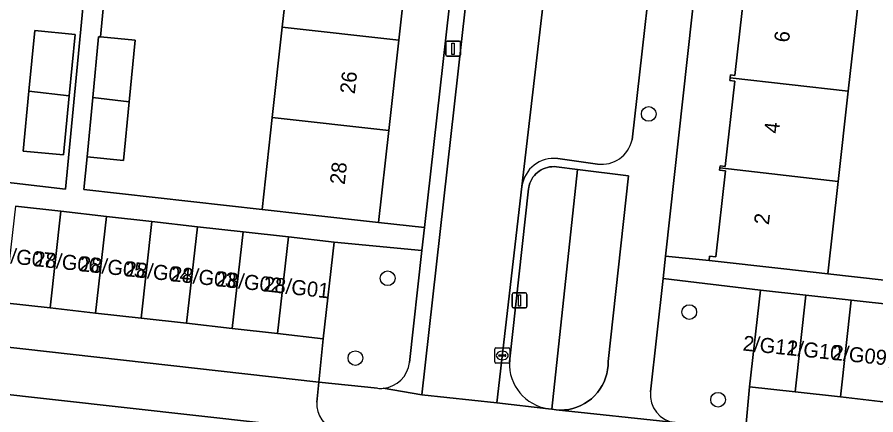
# Model space of a CAD drawing. Extents: x 161928 to 163071, y 386474 to 387428.
# Drawn here: x 162286.4 to 162343.5, y 386567.4 to 386593.9 of the extents above; entities that cross this region are included whole.
import ezdxf

# ---------------------------------------------------------------- set-up
doc = ezdxf.new("R2010")
doc.units = 0
for name, color, linetype in [('IMGEO_Boom', 7, 'Continuous'), ('IMGEO_Erf', 7, 'Continuous'), ('IMGEO_Groenvoorziening', 7, 'Continuous'), ('IMGEO_Kolk', 7, 'Continuous'), ('IMGEO_Lichtmast', 7, 'Continuous'), ('IMGEO_Pand', 7, 'Continuous'), ('IMGEO_Pand_nummerreeks', 7, 'Continuous'), ('IMGEO_Parkeervlak_open', 7, 'Continuous'), ('IMGEO_Rijbaan_lokaal_open', 7, 'Continuous'), ('IMGEO_Voetpad_open', 7, 'Continuous')]:
    doc.layers.add(name, color=color, linetype=linetype)

msp = doc.modelspace()

# ---------------------------------------------------------------- linework, layer by layer
at = {"layer": 'IMGEO_Boom'}
for centre in [(162328.39, 386587.431), (162311.026, 386576.512), (162331.089, 386574.263), (162308.88, 386571.201), (162333.003, 386568.438)]:
    msp.add_circle(centre, 0.489, dxfattribs=at)
at = {"layer": 'IMGEO_Erf'}
for points in [[(162292.124, 386608.819), (162289.502, 386609.07), (162289.882, 386613.054), (162290.281, 386617.232), (162292.904, 386616.981), (162293.082, 386618.807), (162290.831, 386619.026), (162291.22, 386623.035), (162293.73, 386622.791), (162293.978, 386624.889), (162282.957, 386626.191), (162282.231, 386619.982), (162282.222, 386619.903), (162284.98, 386619.581), (162284.288, 386613.649), (162281.529, 386613.971), (162280.831, 386607.992), (162280.121, 386601.919), (162279.429, 386595.993), (162278.722, 386589.936), (162278.004, 386583.789), (162289.6, 386582.435)], [(162318.225, 386622.082), (162315.125, 386622.443), (162314.446, 386616.342), (162313.778, 386610.339), (162313.11, 386604.336), (162312.443, 386598.333), (162311.775, 386592.33), (162311.107, 386586.327), (162310.428, 386580.225), (162313.483, 386579.882)], [(162290.232, 386592.713), (162289.843, 386588.638), (162289.468, 386584.708), (162286.787, 386584.965), (162287.167, 386588.95), (162287.551, 386592.969)]]:
    msp.add_lwpolyline(points, close=True, dxfattribs=at)
for points in [[(162334.176, 386620.426), (162329.504, 386577.985), (162332.4, 386577.685), (162332.433, 386577.985), (162332.848, 386577.938), (162333.49, 386583.65), (162333.101, 386583.693), (162333.118, 386583.84), (162333.134, 386583.983), (162333.481, 386583.944), (162334.118, 386589.613), (162333.787, 386589.651), (162333.808, 386589.838), (162333.829, 386590.025), (162334.123, 386589.992), (162334.766, 386595.715)], [(162343.692, 386607.023), (162343.017, 386601.012), (162342.342, 386595.006), (162341.662, 386588.952), (162340.988, 386582.953), (162340.297, 386576.798), (162351.552, 386575.533)], [(162292.311, 386596.551), (162291.928, 386592.557), (162294.227, 386592.337), (162293.835, 386588.247), (162293.461, 386584.343), (162291.032, 386584.576), (162290.824, 386582.406), (162302.673, 386581.088), (162303.351, 386587.189), (162304.019, 386593.192), (162304.687, 386599.195)]]:
    msp.add_lwpolyline(points, dxfattribs=at)
at = {"layer": 'IMGEO_Groenvoorziening'}
for points in [[(162323.646, 386583.742), (162322.245, 386583.919), (162322.096, 386583.929), (162321.948, 386583.927), (162321.8, 386583.91), (162321.654, 386583.881), (162321.511, 386583.839), (162321.373, 386583.784), (162321.24, 386583.717), (162321.113, 386583.638), (162320.994, 386583.549), (162320.884, 386583.449), (162320.783, 386583.34), (162320.692, 386583.222), (162320.612, 386583.096), (162320.543, 386582.964), (162320.487, 386582.826), (162320.443, 386582.684), (162320.412, 386582.538), (162320.4, 386582.451), (162319.12, 386570.956)], [(162321.713, 386567.833), (162321.951, 386567.808), (162323.646, 386583.742)], [(162312.474, 386570.906), (162313.31, 386578.346), (162307.461, 386578.916), (162306.738, 386572.494), (162306.441, 386569.606), (162310.346, 386569.196)], [(162330.146, 386566.914), (162334.821, 386566.369), (162335.103, 386569.288), (162335.817, 386575.725), (162329.341, 386576.504), (162328.512, 386568.969)]]:
    msp.add_lwpolyline(points, dxfattribs=at)
msp.add_lwpolyline([(162325.687, 386570.981), (162327.047, 386583.312), (162323.646, 386583.742), (162321.951, 386567.808), (162322.23, 386567.768), (162322.511, 386567.753), (162322.792, 386567.762), (162323.071, 386567.797), (162323.346, 386567.857), (162323.615, 386567.942), (162323.875, 386568.049), (162324.124, 386568.18), (162324.361, 386568.332), (162324.583, 386568.505), (162324.789, 386568.697), (162324.977, 386568.907), (162325.145, 386569.133), (162325.292, 386569.372), (162325.418, 386569.624), (162325.52, 386569.887), (162325.599, 386570.157), (162325.653, 386570.433), (162325.682, 386570.713)], close=True, dxfattribs=at)
for centre, radius, start, end in [((162310.548, 386571.124), 1.938, 275.5973, 353.5386), ((162322.151, 386570.835), 3.033, 177.7046, 261.7006), ((162310.547, 386571.202), 2.016, 264.2887, 275.4182), ((162330.361, 386568.762), 1.861, 173.6253, 263.3534)]:
    msp.add_arc(centre, radius, start, end, dxfattribs=at)
at = {"layer": 'IMGEO_Kolk'}
for p, q in [((162318.149, 386570.949), (162318.149, 386571.801)), ((162318.224, 386571.875), (162319.076, 386571.875)), ((162319.15, 386571.801), (162319.15, 386570.949)), ((162318.408, 386571.369), (162318.408, 386571.381)), ((162318.846, 386571.332), (162318.448, 386571.332)), ((162318.451, 386571.418), (162318.849, 386571.418)), ((162318.637, 386571.655), (162318.662, 386571.655)), ((162318.892, 386571.381), (162318.892, 386571.369)), ((162319.076, 386570.875), (162318.224, 386570.875)), ((162318.66, 386571.095), (162318.635, 386571.095))]:
    msp.add_line(p, q, dxfattribs=at)
for points in [[(162318.149, 386570.949), (162318.149, 386571.801)], [(162318.224, 386571.875), (162319.076, 386571.875)], [(162319.15, 386571.801), (162319.15, 386570.949)], [(162319.076, 386570.875), (162318.224, 386570.875)]]:
    msp.add_lwpolyline(points, dxfattribs=at)
for centre, radius, start, end in [((162318.226, 386571.799), 0.0765, 91.552, 178.448), ((162318.226, 386571.799), 0.0765, 91.552, 178.448), ((162319.074, 386571.799), 0.0765, 1.552, 88.448), ((162319.074, 386571.799), 0.0765, 1.552, 88.448), ((162318.448, 386571.378), 0.0403, 85.8775, 175.7526), ((162318.445, 386571.368), 0.0366, 178.938, 274.7102), ((162318.849, 386571.375), 0.043, 264.8664, 352.4533), ((162318.853, 386571.38), 0.0386, 1.7309, 96.639), ((162318.226, 386570.951), 0.0765, 181.552, 268.448), ((162318.226, 386570.951), 0.0765, 181.552, 268.448), ((162319.074, 386570.951), 0.0765, 271.552, 358.448), ((162319.074, 386570.951), 0.0765, 271.552, 358.448)]:
    msp.add_arc(centre, radius, start, end, dxfattribs=at)
for centre, major_axis, ratio, start_param, end_param in [((162318.636, 386571.375), (-0.387, 0.002), 0.722429, 4.712389, 7.853982), ((162318.661, 386571.375), (-0.39, 0.002), 0.717154, 1.570796, 4.712389)]:
    msp.add_ellipse(centre, major_axis=major_axis, ratio=ratio, start_param=start_param, end_param=end_param, dxfattribs=at)
at = {"layer": 'IMGEO_Lichtmast'}
for p, q in [((162314.885, 386591.368), (162314.885, 386592.168)), ((162314.885, 386592.168), (162314.885, 386591.368)), ((162314.985, 386592.268), (162315.775, 386592.268)), ((162315.775, 386592.268), (162314.985, 386592.268)), ((162315.875, 386592.168), (162315.875, 386591.368)), ((162315.875, 386591.368), (162315.875, 386592.168)), ((162315.775, 386591.268), (162314.985, 386591.268)), ((162314.985, 386591.268), (162315.775, 386591.268)), ((162319.299, 386574.638), (162319.299, 386575.438)), ((162319.299, 386575.438), (162319.299, 386574.638)), ((162319.399, 386575.538), (162320.189, 386575.538)), ((162320.189, 386575.538), (162319.399, 386575.538)), ((162320.289, 386575.438), (162320.289, 386574.638)), ((162320.289, 386574.638), (162320.289, 386575.438)), ((162320.189, 386574.538), (162319.399, 386574.538)), ((162319.399, 386574.538), (162320.189, 386574.538))]:
    msp.add_line(p, q, dxfattribs=at)
for points in [[(162315.305, 386592.143), (162315.455, 386592.143), (162315.455, 386591.393), (162315.305, 386591.393), (162315.305, 386592.143)], [(162319.719, 386575.413), (162319.869, 386575.413), (162319.869, 386574.663), (162319.719, 386574.663), (162319.719, 386575.413)]]:
    msp.add_lwpolyline(points, dxfattribs=at)
for centre, start, end in [((162314.985, 386592.168), 90, 180), ((162314.985, 386592.168), 90, 180), ((162315.775, 386592.168), 0, 90), ((162315.775, 386592.168), 360, 90), ((162314.985, 386591.368), 180, 270), ((162314.985, 386591.368), 180, 270), ((162315.775, 386591.368), 270, 0), ((162315.775, 386591.368), 270, 0), ((162319.399, 386575.438), 90, 180), ((162319.399, 386575.438), 90, 180), ((162320.189, 386575.438), 0, 90), ((162320.189, 386575.438), 360, 90), ((162319.399, 386574.638), 180, 270), ((162319.399, 386574.638), 180, 270), ((162320.189, 386574.638), 270, 0), ((162320.189, 386574.638), 270, 0)]:
    msp.add_arc(centre, 0.1, start, end, dxfattribs=at)
at = {"layer": 'IMGEO_Pand'}
for points in [[(162304.687, 386599.195), (162304.019, 386593.192), (162311.775, 386592.33), (162312.443, 386598.333)], [(162334.454, 386595.895), (162334.438, 386595.752), (162334.766, 386595.715), (162334.123, 386589.992), (162333.829, 386590.025), (162333.808, 386589.838), (162341.662, 386588.952), (162342.342, 386595.006)], [(162289.843, 386588.638), (162290.232, 386592.713), (162287.551, 386592.969), (162287.167, 386588.95)], [(162311.107, 386586.327), (162311.775, 386592.33), (162304.019, 386593.192), (162303.351, 386587.189)], [(162294.227, 386592.337), (162291.928, 386592.557), (162291.798, 386592.569), (162291.409, 386588.516), (162293.835, 386588.247)], [(162333.808, 386589.838), (162333.787, 386589.651), (162334.118, 386589.613), (162333.481, 386583.944), (162333.134, 386583.983), (162333.118, 386583.84), (162340.988, 386582.953), (162341.662, 386588.952)], [(162287.167, 386588.95), (162286.787, 386584.965), (162289.468, 386584.708), (162289.843, 386588.638)], [(162291.409, 386588.516), (162291.032, 386584.576), (162293.461, 386584.343), (162293.835, 386588.247)], [(162303.351, 386587.189), (162302.673, 386581.088), (162305.459, 386580.778), (162310.428, 386580.225), (162311.107, 386586.327)], [(162333.118, 386583.84), (162333.101, 386583.693), (162333.49, 386583.65), (162332.848, 386577.938), (162332.433, 386577.985), (162332.4, 386577.685), (162337.369, 386577.127), (162340.297, 386576.798), (162340.988, 386582.953)], [(162289.293, 386580.961), (162286.265, 386581.302), (162285.542, 386574.879), (162288.57, 386574.538)], [(162288.57, 386574.538), (162291.598, 386574.197), (162292.321, 386580.62), (162289.293, 386580.961)], [(162294.626, 386573.857), (162295.349, 386580.279), (162292.321, 386580.62), (162291.598, 386574.197)], [(162295.349, 386580.279), (162294.626, 386573.857), (162297.654, 386573.516), (162298.377, 386579.938)], [(162300.682, 386573.175), (162301.405, 386579.598), (162298.377, 386579.938), (162297.654, 386573.516)], [(162303.71, 386572.835), (162304.433, 386579.257), (162301.405, 386579.598), (162300.682, 386573.175)], [(162306.738, 386572.494), (162307.461, 386578.916), (162304.433, 386579.257), (162303.71, 386572.835)], [(162338.119, 386568.953), (162338.833, 386575.39), (162335.817, 386575.725), (162335.103, 386569.288)], [(162341.135, 386568.619), (162341.849, 386575.056), (162338.833, 386575.39), (162338.119, 386568.953)], [(162344.151, 386568.284), (162344.865, 386574.721), (162341.849, 386575.056), (162341.135, 386568.619)]]:
    msp.add_lwpolyline(points, close=True, dxfattribs=at)
at = {"layer": 'IMGEO_Parkeervlak_open'}
for points in [[(162327.283, 386585.709), (162329.131, 386602.045), (162330.022, 386609.861), (162323.218, 386610.58), (162319.959, 386582.616)], [(162322.341, 386584.464), (162324.985, 386584.105)]]:
    msp.add_lwpolyline(points, dxfattribs=at)
for centre, radius, start, end in [((162325.262, 386586.156), 2.07, 262.3009, 347.5291), ((162322.077, 386582.345), 2.135, 82.9023, 172.7077)]:
    msp.add_arc(centre, radius, start, end, dxfattribs=at)
at = {"layer": 'IMGEO_Rijbaan_lokaal_open'}
msp.add_lwpolyline([(162319.077, 386620.292), (162313.292, 386568.754), (162318.283, 386568.237), (162319.959, 386582.616), (162323.218, 386610.58), (162324.503, 386621.605), (162321.183, 386621.975)], dxfattribs=at)
msp.add_lwpolyline([(162322.638, 386557.666), (162323.428, 386564.57), (162318.317, 386565.141), (162312.692, 386565.77), (162307.612, 386566.339), (162270.245, 386570.518), (162265.483, 386571.051), (162264.757, 386564.157), (162315.022, 386558.52), (162320.789, 386557.873)], close=True, dxfattribs=at)
at = {"layer": 'IMGEO_Voetpad_open'}
for points in [[(162282.957, 386626.191), (162293.978, 386624.889), (162293.73, 386622.791), (162293.341, 386618.782), (162293.082, 386618.807), (162292.904, 386616.981), (162292.5, 386612.749), (162292.124, 386608.819), (162289.6, 386582.435), (162278.004, 386583.789)], [(162321.183, 386621.975), (162324.503, 386621.605), (162324.683, 386623.149), (162318.426, 386623.866), (162318.225, 386622.082), (162313.483, 386579.882), (162313.31, 386578.346), (162312.474, 386570.906)], [(162310.737, 386569.195), (162313.292, 386568.754), (162319.077, 386620.292)], [(162328.512, 386568.969), (162329.341, 386576.504), (162329.504, 386577.985), (162334.176, 386620.426)], [(162331.03, 386618.696), (162330.022, 386609.861), (162329.131, 386602.045), (162327.283, 386585.709)], [(162286.265, 386581.302), (162289.293, 386580.961), (162292.321, 386580.62), (162295.349, 386580.279), (162298.377, 386579.938), (162301.405, 386579.598), (162304.433, 386579.257), (162307.461, 386578.916), (162313.31, 386578.346), (162313.483, 386579.882), (162310.428, 386580.225), (162305.459, 386580.778), (162302.673, 386581.088), (162290.824, 386582.406), (162291.032, 386584.576), (162291.409, 386588.516), (162291.798, 386592.569), (162291.928, 386592.557), (162292.311, 386596.551)], [(162324.985, 386584.105), (162322.341, 386584.464)], [(162319.12, 386570.956), (162320.4, 386582.451), (162320.412, 386582.538), (162320.443, 386582.684), (162320.487, 386582.826), (162320.543, 386582.964), (162320.612, 386583.096), (162320.692, 386583.222), (162320.783, 386583.34), (162320.884, 386583.449), (162320.994, 386583.549), (162321.113, 386583.638), (162321.24, 386583.717), (162321.373, 386583.784), (162321.511, 386583.839), (162321.654, 386583.881), (162321.8, 386583.91), (162321.948, 386583.927), (162322.096, 386583.929), (162322.245, 386583.919), (162323.646, 386583.742), (162327.047, 386583.312), (162325.687, 386570.981), (162325.682, 386570.713), (162325.653, 386570.433), (162325.599, 386570.157), (162325.52, 386569.887), (162325.418, 386569.624), (162325.292, 386569.372), (162325.145, 386569.133), (162324.977, 386568.907), (162324.789, 386568.697), (162324.583, 386568.505), (162324.361, 386568.332), (162324.124, 386568.18), (162323.875, 386568.049), (162323.615, 386567.942), (162323.346, 386567.857), (162323.071, 386567.797), (162322.792, 386567.762), (162322.511, 386567.753), (162322.23, 386567.768), (162330.146, 386566.914)], [(162319.959, 386582.616), (162318.283, 386568.237), (162321.713, 386567.833)], [(162351.552, 386575.533), (162340.297, 386576.798), (162337.369, 386577.127), (162332.4, 386577.685), (162329.504, 386577.985), (162329.341, 386576.504), (162335.817, 386575.725), (162338.833, 386575.39), (162341.849, 386575.056), (162344.865, 386574.721)], [(162306.312, 386568.28), (162306.441, 386569.606), (162271.969, 386573.476), (162271.745, 386571.979)], [(162270.245, 386570.518), (162307.612, 386566.339)], [(162310.346, 386569.196), (162306.441, 386569.606), (162306.312, 386568.28)], [(162330.146, 386566.914), (162322.23, 386567.768), (162321.951, 386567.808), (162321.713, 386567.833), (162318.283, 386568.237), (162313.292, 386568.754), (162310.737, 386569.195)]]:
    msp.add_lwpolyline(points, dxfattribs=at)
for points in [[(162276.676, 386578.086), (162272.452, 386578.561), (162271.969, 386573.476), (162306.441, 386569.606), (162306.738, 386572.494), (162303.71, 386572.835), (162300.682, 386573.175), (162297.654, 386573.516), (162294.626, 386573.857), (162291.598, 386574.197), (162288.57, 386574.538), (162285.542, 386574.879), (162282.514, 386575.22), (162279.486, 386575.56), (162276.431, 386575.904)], [(162344.151, 386568.284), (162341.135, 386568.619), (162338.119, 386568.953), (162335.103, 386569.288), (162334.821, 386566.369), (162367.981, 386562.691), (162368.28, 386565.606), (162365.264, 386565.941), (162362.247, 386566.275), (162359.231, 386566.61), (162356.215, 386566.945), (162353.199, 386567.28), (162350.183, 386567.614), (162347.167, 386567.949)]]:
    msp.add_lwpolyline(points, close=True, dxfattribs=at)
for centre, radius, start, end in [((162325.262, 386586.156), 2.07, 262.3009, 347.5291), ((162322.077, 386582.345), 2.135, 82.9023, 172.7077), ((162310.548, 386571.124), 1.938, 275.5973, 353.5386), ((162322.151, 386570.835), 3.033, 177.7046, 261.7006), ((162310.547, 386571.202), 2.016, 264.2887, 275.4182), ((162330.361, 386568.762), 1.861, 173.6253, 263.3534), ((162308.301, 386568.206), 1.99, 177.8716, 249.7534), ((162308.301, 386568.206), 1.99, 177.8716, 249.7534)]:
    msp.add_arc(centre, radius, start, end, dxfattribs=at)

# ---------------------------------------------------------------- texts
at = {"layer": 'IMGEO_Pand_nummerreeks'}
for s, rotation, p in [('6', 83.6952, (162337.718, 386592.154)), ('26', 83.6516, (162308.838, 386588.729)), ('4', 83.6952, (162337.049, 386586.094)), ('28', 83.6516, (162308.167, 386582.701)), ('2', 83.6952, (162336.379, 386580.032)), ('28/G07', 353.7246, (162284.431, 386577.661)), ('28/G06', 353.7246, (162287.462, 386577.327)), ('28/G05', 353.7246, (162290.494, 386576.994)), ('28/G04', 353.7246, (162293.525, 386576.661)), ('28/G03', 353.7246, (162296.556, 386576.327)), ('28/G02', 353.7246, (162299.581, 386575.995)), ('28/G01', 353.7246, (162302.728, 386575.649)), ('2/G11', 354.0939, (162334.618, 386571.711)), ('2/G10', 354.0939, (162337.523, 386571.41)), ('2/G09', 354.0939, (162340.55, 386571.097))]:
    msp.add_text(s, height=1, rotation=rotation, dxfattribs=at).set_placement(p)

doc.saveas('drawing.dxf')
